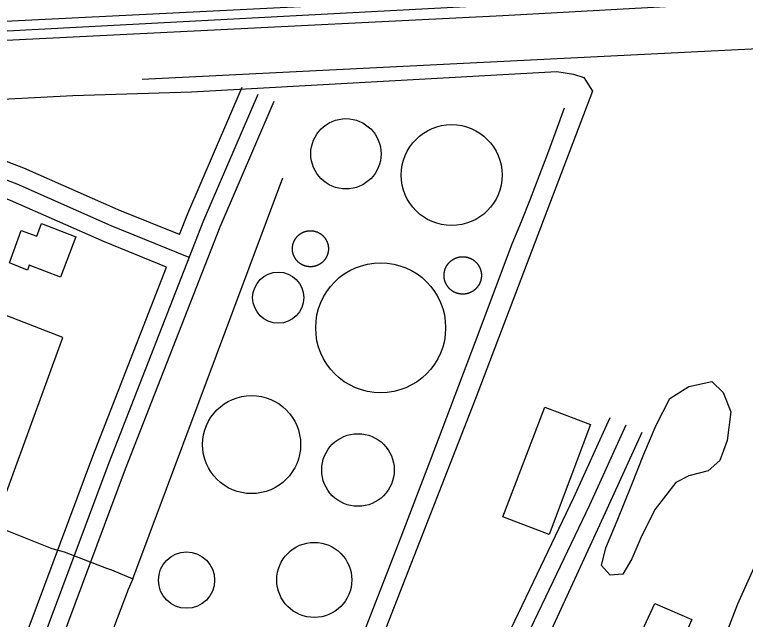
# Model space of a CAD drawing. Extents: x 3477039 to 3515015, y 546746 to 572297.
# Drawn here: x 3497998 to 3498625, y 566523 to 567041 of the extents above; entities that cross this region are included whole.
import ezdxf

# ---------------------------------------------------------------- set-up
doc = ezdxf.new("R2010")
doc.units = 0
for name, color, linetype in [('V-BLDG-OTLN', 7, 'Continuous'), ('V-DOMW-TANK', 7, 'Continuous'), ('V-RAIL-TRAK', 7, 'Continuous'), ('V-ROAD-CNTR', 7, 'Continuous'), ('V-SITE-OTLN', 7, 'Continuous'), ('V-SITE-VEGE', 7, 'Continuous'), ('V-TOPO-SHOR', 7, 'Continuous'), ('V-UTIL-LINE', 7, 'Continuous')]:
    doc.layers.add(name, color=color, linetype=linetype)

msp = doc.modelspace()

# ---------------------------------------------------------------- linework, layer by layer
at = {"layer": 'V-BLDG-OTLN'}
for points in [[(3497993.88, 566828.2), (3498003.81, 566855.88), (3498017.24, 566851.04), (3498021.21, 566861.92), (3498050.77, 566850.49), (3498037.61, 566815.75), (3498010.77, 566826.01), (3498009.13, 566821.78)], [(3498452.7, 566704.32), (3498491.81, 566689.58), (3498456.36, 566595.49), (3498416.71, 566610.44)], [(3498546.96, 566536.38), (3498578.62, 566522.47), (3498568.1, 566498.52), (3498572.44, 566496.62), (3498556.4, 566460.08), (3498513.53, 566478.91), (3498521.51, 566497.08), (3498527.5, 566494.45)]]:
    msp.add_lwpolyline(points, close=True, dxfattribs=at)
at = {"layer": 'V-DOMW-TANK'}
for points in [[(3498236.53, 566842.73), (3498236.58, 566842.99), (3498236.63, 566843.26), (3498236.69, 566843.52), (3498236.75, 566843.78), (3498236.81, 566844.04), (3498236.88, 566844.3), (3498236.96, 566844.56), (3498237.04, 566844.82), (3498237.12, 566845.08), (3498237.21, 566845.33), (3498237.3, 566845.58), (3498237.4, 566845.84), (3498237.5, 566846.09), (3498237.61, 566846.33), (3498237.72, 566846.58), (3498237.83, 566846.82), (3498237.95, 566847.07), (3498238.07, 566847.31), (3498238.2, 566847.54), (3498238.33, 566847.78), (3498238.47, 566848.01), (3498238.61, 566848.24), (3498238.75, 566848.47), (3498238.9, 566848.7), (3498239.05, 566848.92), (3498239.2, 566849.14), (3498239.36, 566849.35), (3498239.52, 566849.57), (3498239.69, 566849.78), (3498239.86, 566849.99), (3498240.03, 566850.2), (3498240.21, 566850.4), (3498240.39, 566850.6), (3498240.58, 566850.8), (3498240.76, 566850.99), (3498240.95, 566851.18), (3498241.15, 566851.37), (3498241.35, 566851.55), (3498241.54, 566851.73), (3498241.75, 566851.91), (3498241.96, 566852.08), (3498242.17, 566852.25), (3498242.38, 566852.41), (3498242.59, 566852.58), (3498242.81, 566852.73), (3498243.03, 566852.89), (3498243.26, 566853.04), (3498243.48, 566853.19), (3498243.71, 566853.33), (3498243.94, 566853.46), (3498244.18, 566853.6), (3498244.42, 566853.73), (3498244.65, 566853.86), (3498244.89, 566853.98), (3498245.13, 566854.1), (3498245.38, 566854.21), (3498245.62, 566854.32), (3498245.88, 566854.42), (3498246.12, 566854.52), (3498246.38, 566854.62), (3498246.63, 566854.71), (3498246.88, 566854.8), (3498247.14, 566854.88), (3498247.4, 566854.96), (3498247.66, 566855.03), (3498247.92, 566855.1), (3498248.18, 566855.17), (3498248.44, 566855.23), (3498248.7, 566855.28), (3498248.97, 566855.33), (3498249.23, 566855.38), (3498249.5, 566855.42), (3498249.77, 566855.46), (3498250.03, 566855.49), (3498250.3, 566855.52), (3498250.57, 566855.54), (3498250.84, 566855.56), (3498251.11, 566855.57), (3498251.38, 566855.58), (3498251.65, 566855.58), (3498251.92, 566855.58), (3498252.19, 566855.58), (3498252.46, 566855.57), (3498252.72, 566855.55), (3498252.99, 566855.54), (3498253.26, 566855.51), (3498253.53, 566855.48), (3498253.8, 566855.45), (3498254.06, 566855.41), (3498254.33, 566855.37), (3498254.59, 566855.32), (3498254.86, 566855.27), (3498255.12, 566855.21), (3498255.38, 566855.15), (3498255.64, 566855.09), (3498255.9, 566855.02), (3498256.16, 566854.94), (3498256.42, 566854.86), (3498256.68, 566854.78), (3498256.93, 566854.69)], [(3498256.93, 566854.69), (3498257.18, 566854.6), (3498257.44, 566854.5), (3498257.69, 566854.4), (3498257.93, 566854.29), (3498258.18, 566854.18), (3498258.42, 566854.07), (3498258.67, 566853.95), (3498258.9, 566853.83), (3498259.14, 566853.7), (3498259.38, 566853.57), (3498259.61, 566853.43), (3498259.84, 566853.3), (3498260.07, 566853.15), (3498260.29, 566853), (3498260.52, 566852.85), (3498260.74, 566852.7), (3498260.96, 566852.54), (3498261.17, 566852.38), (3498261.38, 566852.21), (3498261.59, 566852.04), (3498261.8, 566851.87), (3498262, 566851.69), (3498262.2, 566851.51), (3498262.4, 566851.32), (3498262.59, 566851.14), (3498262.78, 566850.95), (3498262.97, 566850.75), (3498263.15, 566850.56), (3498263.33, 566850.36), (3498263.51, 566850.15), (3498263.68, 566849.95), (3498263.85, 566849.74), (3498264.01, 566849.52), (3498264.18, 566849.31), (3498264.33, 566849.09), (3498264.49, 566848.87), (3498264.64, 566848.64), (3498264.78, 566848.42), (3498264.93, 566848.19), (3498265.06, 566847.96), (3498265.2, 566847.72), (3498265.33, 566847.49), (3498265.46, 566847.25), (3498265.58, 566847.01), (3498265.7, 566846.77), (3498265.81, 566846.52), (3498265.92, 566846.28), (3498266.02, 566846.03), (3498266.12, 566845.78), (3498266.22, 566845.53), (3498266.31, 566845.28), (3498266.4, 566845.02), (3498266.48, 566844.77), (3498266.56, 566844.51), (3498266.63, 566844.25), (3498266.7, 566843.98), (3498266.77, 566843.72), (3498266.83, 566843.46), (3498266.88, 566843.2), (3498266.93, 566842.93), (3498266.98, 566842.67), (3498267.02, 566842.4), (3498267.06, 566842.14), (3498267.09, 566841.87), (3498267.12, 566841.6), (3498267.14, 566841.33), (3498267.16, 566841.06), (3498267.17, 566840.79), (3498267.18, 566840.52), (3498267.18, 566840.26), (3498267.18, 566839.98), (3498267.18, 566839.72), (3498267.17, 566839.45), (3498267.16, 566839.18), (3498267.14, 566838.91), (3498267.11, 566838.64), (3498267.08, 566838.37), (3498267.05, 566838.1), (3498267.01, 566837.84), (3498266.97, 566837.57), (3498266.92, 566837.31), (3498266.87, 566837.04), (3498266.81, 566836.78), (3498266.75, 566836.52), (3498266.69, 566836.26), (3498266.62, 566836), (3498266.54, 566835.74), (3498266.46, 566835.48), (3498266.38, 566835.22), (3498266.29, 566834.97), (3498266.2, 566834.72), (3498266.1, 566834.47), (3498266, 566834.22), (3498265.89, 566833.97), (3498265.78, 566833.72), (3498265.67, 566833.48), (3498265.55, 566833.24), (3498265.43, 566833), (3498265.3, 566832.76), (3498265.17, 566832.52)], [(3498251.85, 566824.72), (3498251.58, 566824.72), (3498251.32, 566824.72), (3498251.05, 566824.73), (3498250.78, 566824.75), (3498250.51, 566824.77), (3498250.24, 566824.79), (3498249.97, 566824.82), (3498249.71, 566824.85), (3498249.44, 566824.89), (3498249.17, 566824.93), (3498248.91, 566824.98), (3498248.64, 566825.03), (3498248.38, 566825.09), (3498248.12, 566825.15), (3498247.85, 566825.21), (3498247.6, 566825.29), (3498247.34, 566825.36), (3498247.08, 566825.44), (3498246.82, 566825.52), (3498246.57, 566825.61), (3498246.32, 566825.7), (3498246.06, 566825.8), (3498245.82, 566825.9), (3498245.57, 566826.01), (3498245.32, 566826.12), (3498245.08, 566826.23), (3498244.84, 566826.35), (3498244.6, 566826.47), (3498244.36, 566826.6), (3498244.12, 566826.73), (3498243.89, 566826.87), (3498243.66, 566827.01), (3498243.43, 566827.15), (3498243.21, 566827.3), (3498242.98, 566827.45), (3498242.76, 566827.6), (3498242.54, 566827.76), (3498242.33, 566827.92), (3498242.12, 566828.09), (3498241.91, 566828.26), (3498241.7, 566828.43), (3498241.5, 566828.61), (3498241.3, 566828.79), (3498241.1, 566828.97), (3498240.91, 566829.16), (3498240.72, 566829.35), (3498240.53, 566829.55), (3498240.35, 566829.74), (3498240.17, 566829.95), (3498239.99, 566830.15), (3498239.82, 566830.36), (3498239.65, 566830.57), (3498239.49, 566830.78), (3498239.33, 566830.99), (3498239.17, 566831.21), (3498239.01, 566831.43), (3498238.86, 566831.66), (3498238.71, 566831.88), (3498238.57, 566832.11), (3498238.44, 566832.34), (3498238.3, 566832.58), (3498238.17, 566832.81), (3498238.04, 566833.05), (3498237.93, 566833.29), (3498237.81, 566833.53), (3498237.69, 566833.78), (3498237.58, 566834.02), (3498237.48, 566834.27), (3498237.38, 566834.52), (3498237.28, 566834.78), (3498237.19, 566835.03), (3498237.1, 566835.28), (3498237.02, 566835.54), (3498236.94, 566835.8), (3498236.87, 566836.06), (3498236.8, 566836.32), (3498236.73, 566836.58), (3498236.68, 566836.84), (3498236.62, 566837.1), (3498236.57, 566837.37), (3498236.52, 566837.63), (3498236.48, 566837.9), (3498236.44, 566838.17), (3498236.41, 566838.44), (3498236.38, 566838.7), (3498236.36, 566838.97), (3498236.34, 566839.24), (3498236.33, 566839.51), (3498236.32, 566839.78), (3498236.32, 566840.05), (3498236.32, 566840.32), (3498236.32, 566840.58), (3498236.33, 566840.86), (3498236.35, 566841.12), (3498236.37, 566841.39), (3498236.39, 566841.66), (3498236.42, 566841.93), (3498236.45, 566842.2), (3498236.49, 566842.46), (3498236.53, 566842.73)], [(3498265.17, 566832.52), (3498265.03, 566832.29), (3498264.9, 566832.06), (3498264.75, 566831.83), (3498264.6, 566831.61), (3498264.45, 566831.38), (3498264.3, 566831.16), (3498264.14, 566830.95), (3498263.98, 566830.73), (3498263.81, 566830.52), (3498263.64, 566830.31), (3498263.47, 566830.1), (3498263.29, 566829.9), (3498263.11, 566829.7), (3498262.93, 566829.5), (3498262.74, 566829.31), (3498262.55, 566829.12), (3498262.35, 566828.93), (3498262.15, 566828.75), (3498261.96, 566828.57), (3498261.75, 566828.39), (3498261.54, 566828.22), (3498261.33, 566828.05), (3498261.12, 566827.89), (3498260.91, 566827.73), (3498260.69, 566827.57), (3498260.47, 566827.41), (3498260.24, 566827.26), (3498260.02, 566827.12), (3498259.79, 566826.97), (3498259.56, 566826.84), (3498259.32, 566826.7), (3498259.09, 566826.58), (3498258.85, 566826.45), (3498258.61, 566826.33), (3498258.37, 566826.21), (3498258.12, 566826.09), (3498257.88, 566825.98), (3498257.63, 566825.88), (3498257.38, 566825.78), (3498257.13, 566825.68), (3498256.88, 566825.59), (3498256.62, 566825.5), (3498256.36, 566825.42), (3498256.1, 566825.34), (3498255.85, 566825.27), (3498255.58, 566825.2), (3498255.32, 566825.14), (3498255.06, 566825.08), (3498254.8, 566825.02), (3498254.53, 566824.97), (3498254.27, 566824.92), (3498254, 566824.88), (3498253.73, 566824.84), (3498253.47, 566824.81), (3498253.2, 566824.78), (3498252.93, 566824.76), (3498252.66, 566824.74), (3498252.39, 566824.73), (3498252.12, 566824.72), (3498251.85, 566824.72)], [(3498366.55, 566820.18), (3498366.6, 566820.45), (3498366.66, 566820.72), (3498366.72, 566821), (3498366.79, 566821.27), (3498366.86, 566821.54), (3498366.94, 566821.81), (3498367.02, 566822.08), (3498367.1, 566822.34), (3498367.19, 566822.61), (3498367.29, 566822.87), (3498367.39, 566823.13), (3498367.49, 566823.39), (3498367.6, 566823.65), (3498367.71, 566823.9), (3498367.83, 566824.16), (3498367.95, 566824.41), (3498368.08, 566824.66), (3498368.21, 566824.91), (3498368.34, 566825.15), (3498368.48, 566825.39), (3498368.63, 566825.63), (3498368.77, 566825.87), (3498368.93, 566826.11), (3498369.08, 566826.34), (3498369.24, 566826.57), (3498369.4, 566826.79), (3498369.57, 566827.02), (3498369.74, 566827.24), (3498369.92, 566827.45), (3498370.1, 566827.67), (3498370.28, 566827.88), (3498370.47, 566828.09), (3498370.66, 566828.3), (3498370.85, 566828.5), (3498371.05, 566828.7), (3498371.25, 566828.89), (3498371.45, 566829.08), (3498371.66, 566829.27), (3498371.87, 566829.45), (3498372.08, 566829.64), (3498372.3, 566829.81), (3498372.52, 566829.98), (3498372.74, 566830.15), (3498372.97, 566830.32), (3498373.2, 566830.48), (3498373.43, 566830.63), (3498373.66, 566830.79), (3498373.9, 566830.94), (3498374.14, 566831.08), (3498374.38, 566831.22), (3498374.62, 566831.36), (3498374.87, 566831.49), (3498375.12, 566831.62), (3498375.37, 566831.74), (3498375.62, 566831.86), (3498375.88, 566831.97), (3498376.14, 566832.08), (3498376.4, 566832.19), (3498376.66, 566832.29), (3498376.92, 566832.39), (3498377.18, 566832.48), (3498377.45, 566832.57), (3498377.72, 566832.65), (3498377.98, 566832.73), (3498378.25, 566832.8), (3498378.53, 566832.87), (3498378.8, 566832.93), (3498379.07, 566832.99), (3498379.35, 566833.04), (3498379.62, 566833.09), (3498379.9, 566833.14), (3498380.18, 566833.18), (3498380.45, 566833.21), (3498380.73, 566833.24), (3498381.01, 566833.27), (3498381.29, 566833.29), (3498381.56, 566833.31), (3498381.85, 566833.32), (3498382.12, 566833.32), (3498382.41, 566833.32), (3498382.68, 566833.32), (3498382.96, 566833.31), (3498383.24, 566833.29), (3498383.52, 566833.28), (3498383.8, 566833.25), (3498384.08, 566833.22), (3498384.36, 566833.19), (3498384.63, 566833.15), (3498384.91, 566833.11), (3498385.18, 566833.06), (3498385.46, 566833.01), (3498385.73, 566832.95), (3498386, 566832.89), (3498386.28, 566832.82), (3498386.55, 566832.75), (3498386.82, 566832.67), (3498387.08, 566832.59), (3498387.35, 566832.51), (3498387.62, 566832.42), (3498387.88, 566832.32)], [(3498387.88, 566832.32), (3498388.14, 566832.22), (3498388.4, 566832.12), (3498388.66, 566832.01), (3498388.91, 566831.9), (3498389.17, 566831.78), (3498389.42, 566831.66), (3498389.67, 566831.53), (3498389.92, 566831.4), (3498390.16, 566831.27), (3498390.4, 566831.13), (3498390.64, 566830.98), (3498390.88, 566830.84), (3498391.12, 566830.69), (3498391.35, 566830.53), (3498391.58, 566830.37), (3498391.8, 566830.21), (3498392.03, 566830.04), (3498392.25, 566829.87), (3498392.46, 566829.69), (3498392.68, 566829.51), (3498392.89, 566829.33), (3498393.1, 566829.14), (3498393.3, 566828.95), (3498393.51, 566828.76), (3498393.71, 566828.56), (3498393.9, 566828.36), (3498394.09, 566828.16), (3498394.28, 566827.95), (3498394.46, 566827.74), (3498394.64, 566827.53), (3498394.82, 566827.31), (3498394.99, 566827.09), (3498395.16, 566826.87), (3498395.33, 566826.64), (3498395.49, 566826.41), (3498395.64, 566826.18), (3498395.8, 566825.95), (3498395.95, 566825.71), (3498396.09, 566825.47), (3498396.23, 566825.23), (3498396.37, 566824.98), (3498396.5, 566824.74), (3498396.63, 566824.49), (3498396.75, 566824.24), (3498396.87, 566823.98), (3498396.98, 566823.73), (3498397.1, 566823.47), (3498397.2, 566823.21), (3498397.3, 566822.95), (3498397.4, 566822.69), (3498397.49, 566822.43), (3498397.57, 566822.16), (3498397.66, 566821.89), (3498397.74, 566821.62), (3498397.81, 566821.36), (3498397.88, 566821.08), (3498397.94, 566820.81), (3498398, 566820.54), (3498398.05, 566820.26), (3498398.1, 566819.99), (3498398.15, 566819.71), (3498398.19, 566819.44), (3498398.22, 566819.16), (3498398.25, 566818.88), (3498398.28, 566818.6), (3498398.3, 566818.32), (3498398.31, 566818.04), (3498398.32, 566817.76), (3498398.33, 566817.48), (3498398.33, 566817.2), (3498398.33, 566816.93), (3498398.32, 566816.65), (3498398.3, 566816.37), (3498398.29, 566816.09), (3498398.26, 566815.81), (3498398.23, 566815.53), (3498398.2, 566815.25), (3498398.16, 566814.98), (3498398.12, 566814.7), (3498398.07, 566814.42), (3498398.02, 566814.15), (3498397.96, 566813.88), (3498397.9, 566813.6), (3498397.83, 566813.33), (3498397.76, 566813.06), (3498397.68, 566812.79), (3498397.6, 566812.53), (3498397.52, 566812.26), (3498397.43, 566811.99), (3498397.33, 566811.73), (3498397.23, 566811.47), (3498397.13, 566811.21), (3498397.02, 566810.95), (3498396.91, 566810.7), (3498396.79, 566810.44), (3498396.67, 566810.19), (3498396.54, 566809.94), (3498396.41, 566809.69), (3498396.28, 566809.45), (3498396.14, 566809.21)], [(3498382.21, 566801.28), (3498381.93, 566801.28), (3498381.66, 566801.29), (3498381.38, 566801.31), (3498381.1, 566801.33), (3498380.82, 566801.35), (3498380.54, 566801.38), (3498380.26, 566801.41), (3498379.99, 566801.45), (3498379.71, 566801.49), (3498379.43, 566801.54), (3498379.16, 566801.59), (3498378.89, 566801.65), (3498378.61, 566801.71), (3498378.34, 566801.78), (3498378.07, 566801.85), (3498377.8, 566801.93), (3498377.54, 566802.01), (3498377.27, 566802.09), (3498377, 566802.18), (3498376.74, 566802.28), (3498376.48, 566802.38), (3498376.22, 566802.48), (3498375.96, 566802.59), (3498375.71, 566802.7), (3498375.45, 566802.82), (3498375.2, 566802.94), (3498374.95, 566803.07), (3498374.7, 566803.2), (3498374.46, 566803.33), (3498374.22, 566803.47), (3498373.98, 566803.62), (3498373.74, 566803.76), (3498373.5, 566803.92), (3498373.27, 566804.07), (3498373.04, 566804.23), (3498372.82, 566804.4), (3498372.59, 566804.56), (3498372.37, 566804.73), (3498372.15, 566804.91), (3498371.94, 566805.09), (3498371.73, 566805.27), (3498371.52, 566805.46), (3498371.31, 566805.65), (3498371.11, 566805.84), (3498370.91, 566806.04), (3498370.72, 566806.24), (3498370.53, 566806.44), (3498370.34, 566806.65), (3498370.16, 566806.86), (3498369.98, 566807.08), (3498369.8, 566807.29), (3498369.62, 566807.51), (3498369.46, 566807.73), (3498369.29, 566807.96), (3498369.13, 566808.19), (3498368.97, 566808.42), (3498368.82, 566808.66), (3498368.67, 566808.89), (3498368.53, 566809.13), (3498368.39, 566809.37), (3498368.25, 566809.61), (3498368.12, 566809.86), (3498367.99, 566810.11), (3498367.87, 566810.36), (3498367.75, 566810.61), (3498367.64, 566810.87), (3498367.52, 566811.12), (3498367.42, 566811.39), (3498367.32, 566811.65), (3498367.22, 566811.91), (3498367.13, 566812.17), (3498367.04, 566812.44), (3498366.96, 566812.71), (3498366.88, 566812.97), (3498366.81, 566813.24), (3498366.74, 566813.52), (3498366.68, 566813.79), (3498366.62, 566814.06), (3498366.57, 566814.34), (3498366.52, 566814.61), (3498366.47, 566814.89), (3498366.43, 566815.17), (3498366.4, 566815.44), (3498366.37, 566815.72), (3498366.34, 566816), (3498366.32, 566816.28), (3498366.31, 566816.56), (3498366.29, 566816.84), (3498366.29, 566817.11), (3498366.29, 566817.4), (3498366.29, 566817.67), (3498366.3, 566817.96), (3498366.32, 566818.23), (3498366.33, 566818.51), (3498366.36, 566818.79), (3498366.39, 566819.07), (3498366.42, 566819.35), (3498366.46, 566819.62), (3498366.5, 566819.9), (3498366.55, 566820.18)], [(3498396.14, 566809.21), (3498395.99, 566808.97), (3498395.85, 566808.73), (3498395.69, 566808.49), (3498395.54, 566808.26), (3498395.38, 566808.03), (3498395.22, 566807.81), (3498395.05, 566807.58), (3498394.88, 566807.36), (3498394.7, 566807.14), (3498394.52, 566806.93), (3498394.34, 566806.72), (3498394.15, 566806.51), (3498393.96, 566806.3), (3498393.77, 566806.1), (3498393.57, 566805.9), (3498393.37, 566805.71), (3498393.17, 566805.52), (3498392.96, 566805.33), (3498392.75, 566805.15), (3498392.53, 566804.97), (3498392.32, 566804.79), (3498392.1, 566804.62), (3498391.88, 566804.45), (3498391.65, 566804.28), (3498391.42, 566804.12), (3498391.19, 566803.96), (3498390.96, 566803.81), (3498390.72, 566803.66), (3498390.48, 566803.52), (3498390.24, 566803.38), (3498389.99, 566803.24), (3498389.75, 566803.11), (3498389.5, 566802.98), (3498389.25, 566802.86), (3498388.99, 566802.74), (3498388.74, 566802.63), (3498388.48, 566802.52), (3498388.22, 566802.41), (3498387.96, 566802.31), (3498387.7, 566802.21), (3498387.44, 566802.12), (3498387.17, 566802.03), (3498386.9, 566801.95), (3498386.63, 566801.87), (3498386.36, 566801.8), (3498386.09, 566801.73), (3498385.82, 566801.67), (3498385.55, 566801.61), (3498385.27, 566801.56), (3498385, 566801.51), (3498384.72, 566801.46), (3498384.45, 566801.42), (3498384.17, 566801.39), (3498383.89, 566801.36), (3498383.61, 566801.33), (3498383.33, 566801.31), (3498383.05, 566801.3), (3498382.77, 566801.28), (3498382.49, 566801.28), (3498382.21, 566801.28)]]:
    msp.add_lwpolyline(points, dxfattribs=at)
for centre, radius in [((3498282.2, 566921.46), 30.12), ((3498372.82, 566903.25), 43.23), ((3498311.96, 566772.43), 55.71), ((3498224.16, 566798.27), 21.92), ((3498201.33, 566672.41), 42.01), ((3498292.51, 566650.64), 31.11), ((3498255.03, 566556.5), 32.16), ((3498145.57, 566556.31), 24.1)]:
    msp.add_circle(centre, radius, dxfattribs=at)
at = {"layer": 'V-RAIL-TRAK'}
for points in [[(3496748.36, 566970.06), (3496854.14, 566976), (3497225.78, 566995.12), (3497463.47, 567007.23), (3497840.02, 567027.68), (3498415.85, 567056.47), (3498797.94, 567077.8), (3499310.25, 567103.79), (3499724.54, 567125.38), (3499942.43, 567137.39)], [(3496303.64, 566929.83), (3496523.12, 566940.96), (3496855.03, 566959.58), (3497226.62, 566978.7), (3497464.33, 566990.81), (3497840.87, 567011.26), (3498416.72, 567040.05), (3498798.81, 567061.38), (3499311.09, 567087.38), (3499725.42, 567108.96), (3499934.54, 567121.1)]]:
    msp.add_lwpolyline(points, dxfattribs=at)
at = {"layer": 'V-ROAD-CNTR'}
for points in [[(3503182.17, 567300.71), (3501927.48, 567235.53), (3501194.23, 567195.27), (3499925.65, 567129.31), (3496300.16, 566936.82), (3495113.24, 566872.26)], [(3498139.43, 566852.26), (3498146.53, 566870.44), (3498193.18, 566978.5)], [(3497849.39, 566049.54), (3497877.09, 566114.81), (3497956.5, 566329.19), (3498079.27, 566657.1), (3498160.4, 566864.73), (3498206.95, 566972.56)], [(3497869.73, 566059.07), (3497891.03, 566109.27), (3497970.56, 566323.95), (3498093.28, 566651.74), (3498174.28, 566859.03), (3498220.72, 566966.61)], [(3498299.55, 566516.39), (3498329.43, 566593.51), (3498361.41, 566677.01), (3498393.15, 566760.6), (3498424.65, 566844.28), (3498432.55, 566863.54), (3498440.29, 566882.87), (3498447.86, 566902.26), (3498455.26, 566921.71), (3498462.5, 566941.23), (3498469.56, 566960.8)], [(3498139.43, 566852.26), (3498086.91, 566873.59), (3498006.12, 566909.26), (3497942.41, 566933.54), (3497898.03, 566945.81), (3497857.67, 566950.18), (3497812.23, 566928.55), (3497791, 566908.24), (3497773.01, 566883.7), (3497760.48, 566849.49), (3497750.02, 566835.55)], [(3498147.87, 566832.64), (3498081.06, 566859.77), (3498000.41, 566895.38), (3497937.73, 566919.27), (3497895.2, 566931.03), (3497860.28, 566934.81), (3497820.86, 566916.04), (3497802.32, 566898.31), (3497786.36, 566876.55), (3497773.8, 566842.26), (3497759.91, 566823.73), (3497756.03, 566816.12)], [(3498128.51, 566824.31), (3498075.21, 566845.96), (3497994.71, 566881.5), (3497933.05, 566905), (3497892.38, 566916.25), (3497862.89, 566919.44), (3497829.48, 566903.54), (3497813.64, 566888.38), (3497799.72, 566869.39), (3497787.13, 566835.03), (3497780.84, 566826.64)], [(3497969.25, 566406.01), (3498065.26, 566662.46), (3498128.51, 566824.31)], [(3498345.95, 565915.43), (3498381.3, 565986.67), (3498414.05, 566027.46), (3498436.45, 566095.76), (3498489.36, 566227.8), (3498579.44, 566435.69), (3498618.23, 566535.99), (3498646.02, 566598.34), (3498675.18, 566673.41), (3498686.5, 566701.23), (3498704.47, 566723.68), (3498727.88, 566737.33), (3498758.37, 566738.83), (3498771.13, 566730.24)], [(3498169.29, 565968.72), (3498176.47, 565994.27), (3498202.02, 566034.35), (3498231.63, 566093.94), (3498301.2, 566243.7), (3498395.57, 566455.81), (3498477.63, 566627.05), (3498508.77, 566695.47)], [(3498179.6, 565949.94), (3498190.31, 565988.07), (3498215.1, 566026.96), (3498245.15, 566087.45), (3498314.85, 566237.49), (3498409.19, 566449.52), (3498491.22, 566620.7), (3498522.42, 566689.26)], [(3498198.02, 565960.05), (3498204.15, 565981.88), (3498228.18, 566019.57), (3498258.67, 566080.95), (3498328.51, 566231.28), (3498504.81, 566614.35), (3498536.08, 566683.05)]]:
    msp.add_lwpolyline(points, dxfattribs=at)
at = {"layer": 'V-SITE-OTLN'}
msp.add_lwpolyline([(3497806.66, 566958.88), (3498048, 566971.55), (3498149.71, 566974.66), (3498463.09, 566992.1), (3498477.18, 566989.79), (3498486.07, 566986.77), (3498493.56, 566975.12), (3498392.97, 566711.15), (3498225.65, 566282.79), (3498158.78, 566095.72), (3498121.97, 566006.75), (3498113.6, 565997.72), (3498090.91, 565995.59), (3498083.86, 565997.79), (3497862.84, 566065.6)], dxfattribs=at)
at = {"layer": 'V-SITE-VEGE'}
msp.add_lwpolyline([(3498605.43, 566717), (3498612.18, 566700.33), (3498609.11, 566675.89), (3498602.65, 566658.8), (3498592.82, 566650.05), (3498576.16, 566645.74), (3498564.88, 566639.93), (3498547.14, 566617.04), (3498535.76, 566594.6), (3498527.34, 566574.59), (3498519.43, 566561.43), (3498508.67, 566560.51), (3498501.38, 566568.87), (3498504.89, 566584.02), (3498514.8, 566606.95), (3498527.21, 566638.19), (3498537.62, 566664.06), (3498548.04, 566688.95), (3498559.91, 566711.87), (3498576.1, 566722.05), (3498595.7, 566726.35)], close=True, dxfattribs=at)
at = {"layer": 'V-TOPO-SHOR'}
msp.add_lwpolyline([(3498107.47, 566985.3), (3498893.83, 567024.44), (3499216.85, 567041.08), (3499505.71, 567056.44), (3499879.95, 567074.27), (3499885.91, 567077.2), (3499892.65, 567086.81), (3499898.67, 567100.88)], dxfattribs=at)
at = {"layer": 'V-UTIL-LINE'}
msp.add_line((3498099.48, 566557.41), (3498228.2, 566900.81), dxfattribs=at)
for points in [[(3497981.08, 566604.22), (3498039.55, 566764.11), (3497813.28, 566851.73)], [(3497991.63, 566598.87), (3498030.09, 566583.52), (3498040.66, 566580.43), (3498076.86, 566566.61), (3498081.38, 566565.07), (3498099.48, 566557.41), (3498095.65, 566548.36), (3497941.31, 566142.6)]]:
    msp.add_lwpolyline(points, dxfattribs=at)

doc.saveas('drawing.dxf')
